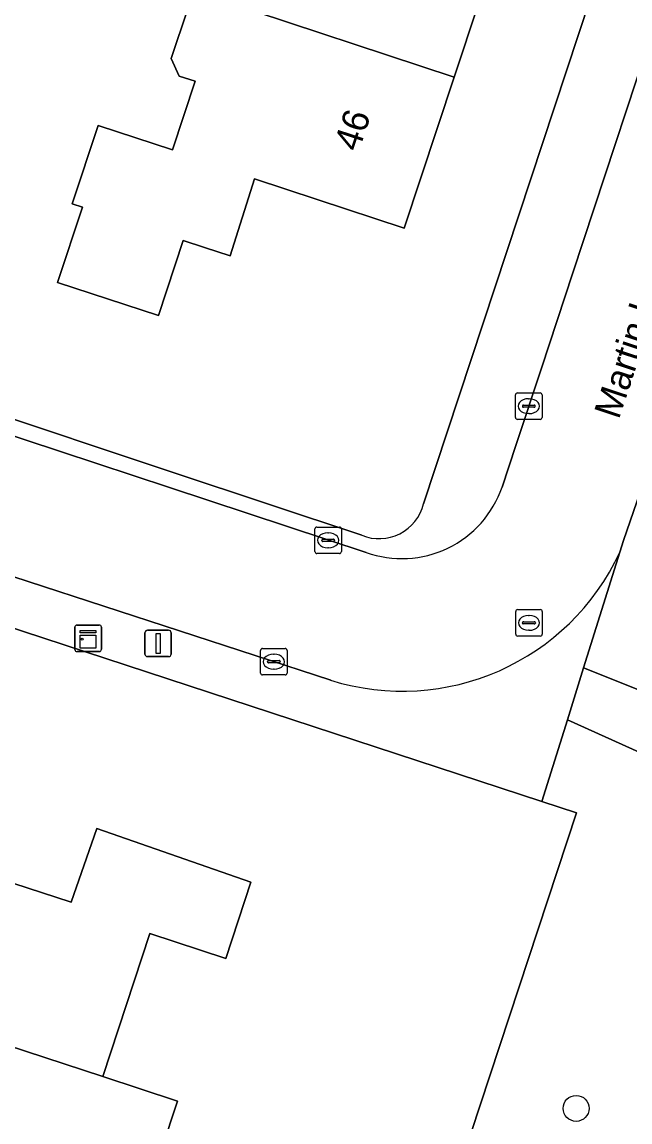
# Model space of a CAD drawing. Extents: x 157793 to 159380, y 380877 to 382313.
# Drawn here: x 159081.36 to 159104.27, y 381848.67 to 381890.16 of the extents above; entities that cross this region are included whole.
import ezdxf

# ---------------------------------------------------------------- set-up
doc = ezdxf.new("R2010")
doc.units = 0
for name, color, linetype in [('IMGEO_Boom', 7, 'Continuous'), ('IMGEO_Erf', 7, 'Continuous'), ('IMGEO_Groenvoorziening', 7, 'Continuous'), ('IMGEO_Kast', 7, 'Continuous'), ('IMGEO_Kolk', 7, 'Continuous'), ('IMGEO_Lichtmast', 7, 'Continuous'), ('IMGEO_Openbare_ruimte_label', 7, 'Continuous'), ('IMGEO_Pand', 7, 'Continuous'), ('IMGEO_Pand_nummerreeks', 7, 'Continuous'), ('IMGEO_Rijbaan_lokaal_open', 7, 'Continuous'), ('IMGEO_Rioolput', 7, 'Continuous'), ('IMGEO_Voetpad_halfverhard', 7, 'Continuous'), ('IMGEO_Voetpad_open', 7, 'Continuous')]:
    doc.layers.add(name, color=color, linetype=linetype)

msp = doc.modelspace()

# ---------------------------------------------------------------- linework, layer by layer
at = {"layer": 'IMGEO_Boom'}
msp.add_circle((159102.24, 381849.18), 0.489, dxfattribs=at)
at = {"layer": 'IMGEO_Erf'}
for points in [[(159096.489, 381871.982), (159122.543, 381950.964)], [(159099.511, 381893.734), (159097.64, 381888.075), (159095.76, 381882.388), (159092.484, 381883.466), (159090.128, 381884.241), (159089.201, 381881.341), (159088.242, 381881.656), (159087.435, 381881.922), (159086.502, 381879.084), (159082.702, 381880.332), (159083.635, 381883.172), (159083.255, 381883.296), (159084.231, 381886.257), (159087.027, 381885.335), (159087.881, 381887.923), (159087.281, 381888.121), (159086.987, 381888.781), (159087.607, 381890.66)], [(159079.402, 381875.72), (159087.1, 381873.15), (159094.163, 381870.797)], [(159085.348, 381808.976), (159083.016, 381809.738), (159084.36, 381813.853), (159086.702, 381813.089), (159102.25, 381860.329), (159100.945, 381860.757), (159078.224, 381868.217)], [(159081.011, 381857.673), (159083.213, 381856.965), (159084.178, 381859.74), (159089.987, 381857.71), (159089.043, 381854.838), (159086.177, 381855.78), (159084.402, 381850.378), (159087.215, 381849.454), (159085.417, 381843.983), (159085.297, 381843.617), (159087.324, 381842.95), (159086.592, 381840.722), (159084.563, 381841.384), (159084.51, 381841.223), (159082.756, 381835.886), (159079.919, 381836.819)]]:
    msp.add_lwpolyline(points, dxfattribs=at)
msp.add_arc((159094.813, 381872.396), 1.726, 247.8681, 346.1258, dxfattribs=at)
at = {"layer": 'IMGEO_Groenvoorziening'}
for points in [[(159130.125, 381941.978), (159107.574, 381873.671), (159104.656, 381872.421), (159104.024, 381870.602), (159103.885, 381870.159), (159102.523, 381865.804), (159110.164, 381862.744), (159110.598, 381862.732), (159111.229, 381862.884), (159111.783, 381863.223), (159112.094, 381863.554), (159112.675, 381866.149), (159113.525, 381868.669), (159114.668, 381871.154), (159116.391, 381874.196), (159122.468, 381883.397), (159127.06, 381889.882), (159128.602, 381892.276), (159129.886, 381894.817), (159130.795, 381897.167), (159134.101, 381907.119), (159135.105, 381910.814), (159135.907, 381914.558)], [(159112.829, 381848.642), (159113.045, 381849.399), (159113.067, 381850.187), (159112.496, 381852.062), (159112.145, 381853.9), (159111.989, 381855.765), (159111.008, 381857.806), (159110.656, 381858.625), (159110.018, 381859.574), (159109.197, 381860.37), (159108.228, 381860.977), (159101.91, 381863.842), (159100.945, 381860.757), (159102.25, 381860.329), (159086.702, 381813.089), (159087.55, 381812.812), (159086.206, 381808.696), (159085.348, 381808.976), (159072.274, 381769.253)]]:
    msp.add_lwpolyline(points, dxfattribs=at)
at = {"layer": 'IMGEO_Kast'}
for p, q in [((159083.352, 381866.488), (159083.352, 381867.329)), ((159083.352, 381867.329), (159083.352, 381866.488)), ((159083.427, 381867.413), (159084.268, 381867.413)), ((159084.268, 381867.413), (159083.427, 381867.413)), ((159084.352, 381867.338), (159084.352, 381866.497)), ((159084.352, 381866.497), (159084.352, 381867.338)), ((159084.277, 381866.413), (159083.436, 381866.413)), ((159083.436, 381866.413), (159084.277, 381866.413))]:
    msp.add_line(p, q, dxfattribs=at)
for points in [[(159083.547, 381867.203), (159084.147, 381867.203), (159084.147, 381867.118), (159083.547, 381867.118), (159083.547, 381867.203)], [(159083.547, 381867.028), (159084.147, 381867.028), (159084.147, 381866.539), (159083.547, 381866.539), (159083.547, 381867.028)]]:
    msp.add_lwpolyline(points, dxfattribs=at)
msp.add_circle((159083.631, 381866.877), 0.0377, dxfattribs=at)
for centre, start, end in [((159083.43, 381867.335), 92.4484, 184.2845), ((159083.43, 381867.335), 92.4484, 184.2845), ((159084.274, 381867.335), 2.4484, 94.2845), ((159084.274, 381867.335), 2.4484, 94.2845), ((159084.274, 381866.491), 272.4484, 4.2845), ((159084.274, 381866.491), 272.4484, 4.2845), ((159083.43, 381866.491), 182.4484, 274.2845), ((159083.43, 381866.491), 182.4484, 274.2845)]:
    msp.add_arc(centre, 0.0779, start, end, dxfattribs=at)
at = {"layer": 'IMGEO_Kolk'}
for p, q in [((159099.956, 381875.243), (159099.956, 381876.095)), ((159100.031, 381876.169), (159100.883, 381876.169)), ((159100.957, 381876.095), (159100.957, 381875.243)), ((159100.215, 381875.663), (159100.215, 381875.675)), ((159100.653, 381875.626), (159100.255, 381875.626)), ((159100.258, 381875.712), (159100.656, 381875.712)), ((159100.444, 381875.949), (159100.469, 381875.949)), ((159100.699, 381875.675), (159100.699, 381875.663)), ((159100.467, 381875.389), (159100.442, 381875.389)), ((159100.883, 381875.169), (159100.031, 381875.169)), ((159092.471, 381871.11), (159093.323, 381871.11)), ((159092.396, 381870.184), (159092.396, 381871.036)), ((159092.698, 381870.653), (159093.096, 381870.653)), ((159092.884, 381870.89), (159092.909, 381870.89)), ((159093.397, 381871.036), (159093.397, 381870.184)), ((159092.655, 381870.604), (159092.655, 381870.616)), ((159093.093, 381870.567), (159092.695, 381870.567)), ((159092.907, 381870.33), (159092.882, 381870.33)), ((159093.139, 381870.616), (159093.139, 381870.604)), ((159093.323, 381870.11), (159092.471, 381870.11)), ((159090.426, 381866.529), (159091.278, 381866.529)), ((159090.351, 381865.603), (159090.351, 381866.455)), ((159090.839, 381866.309), (159090.864, 381866.309)), ((159091.352, 381866.455), (159091.352, 381865.603)), ((159090.61, 381866.023), (159090.61, 381866.035)), ((159091.048, 381865.986), (159090.65, 381865.986)), ((159090.653, 381866.072), (159091.051, 381866.072)), ((159090.862, 381865.749), (159090.837, 381865.749)), ((159091.094, 381866.035), (159091.094, 381866.023)), ((159091.278, 381865.529), (159090.426, 381865.529))]:
    msp.add_line(p, q, dxfattribs=at)
for points in [[(159099.956, 381875.243), (159099.956, 381876.095)], [(159100.031, 381876.169), (159100.883, 381876.169)], [(159100.957, 381876.095), (159100.957, 381875.243)], [(159100.883, 381875.169), (159100.031, 381875.169)], [(159092.471, 381871.11), (159093.323, 381871.11)], [(159092.396, 381870.184), (159092.396, 381871.036)], [(159093.397, 381871.036), (159093.397, 381870.184)], [(159093.323, 381870.11), (159092.471, 381870.11)], [(159090.426, 381866.529), (159091.278, 381866.529)], [(159090.351, 381865.603), (159090.351, 381866.455)], [(159091.352, 381866.455), (159091.352, 381865.603)], [(159091.278, 381865.529), (159090.426, 381865.529)]]:
    msp.add_lwpolyline(points, dxfattribs=at)
for centre, radius, start, end in [((159100.033, 381876.093), 0.0765, 91.552, 178.448), ((159100.033, 381876.093), 0.0765, 91.552, 178.448), ((159100.881, 381876.093), 0.0765, 1.552, 88.448), ((159100.881, 381876.093), 0.0765, 1.552, 88.448), ((159100.255, 381875.672), 0.0403, 85.8775, 175.7526), ((159100.252, 381875.662), 0.0366, 178.938, 274.7102), ((159100.656, 381875.669), 0.043, 264.8664, 352.4533), ((159100.66, 381875.674), 0.0386, 1.7309, 96.639), ((159100.033, 381875.245), 0.0765, 181.552, 268.448), ((159100.033, 381875.245), 0.0765, 181.552, 268.448), ((159100.881, 381875.245), 0.0765, 271.552, 358.448), ((159100.881, 381875.245), 0.0765, 271.552, 358.448), ((159092.473, 381871.034), 0.0765, 91.552, 178.448), ((159092.473, 381871.034), 0.0765, 91.552, 178.448), ((159093.321, 381871.034), 0.0765, 1.552, 88.448), ((159093.321, 381871.034), 0.0765, 1.552, 88.448), ((159092.695, 381870.613), 0.0403, 85.8775, 175.7526), ((159093.1, 381870.615), 0.0386, 1.7309, 96.639), ((159092.692, 381870.603), 0.0366, 178.938, 274.7102), ((159093.096, 381870.61), 0.043, 264.8664, 352.4533), ((159092.473, 381870.186), 0.0765, 181.552, 268.448), ((159092.473, 381870.186), 0.0765, 181.552, 268.448), ((159093.321, 381870.186), 0.0765, 271.552, 358.448), ((159093.321, 381870.186), 0.0765, 271.552, 358.448), ((159090.428, 381866.453), 0.0765, 91.552, 178.448), ((159090.428, 381866.453), 0.0765, 91.552, 178.448), ((159091.276, 381866.453), 0.0765, 1.552, 88.448), ((159091.276, 381866.453), 0.0765, 1.552, 88.448), ((159090.65, 381866.032), 0.0403, 85.8775, 175.7526), ((159090.647, 381866.022), 0.0366, 178.938, 274.7102), ((159091.051, 381866.029), 0.043, 264.8664, 352.4533), ((159091.055, 381866.034), 0.0386, 1.7309, 96.639), ((159090.428, 381865.605), 0.0765, 181.552, 268.448), ((159090.428, 381865.605), 0.0765, 181.552, 268.448), ((159091.276, 381865.605), 0.0765, 271.552, 358.448), ((159091.276, 381865.605), 0.0765, 271.552, 358.448)]:
    msp.add_arc(centre, radius, start, end, dxfattribs=at)
for centre, major_axis, ratio, start_param, end_param in [((159100.443, 381875.669), (-0.387, 0.002), 0.722429, 4.712389, 7.853982), ((159100.468, 381875.669), (-0.39, 0.002), 0.717154, 1.570796, 4.712389), ((159092.883, 381870.61), (-0.387, 0.002), 0.722429, 4.712389, 7.853982), ((159092.908, 381870.61), (-0.39, 0.002), 0.717154, 1.570796, 4.712389), ((159090.838, 381866.029), (-0.387, 0.002), 0.722429, 4.712389, 7.853982), ((159090.863, 381866.029), (-0.39, 0.002), 0.717154, 1.570796, 4.712389)]:
    msp.add_ellipse(centre, major_axis=major_axis, ratio=ratio, start_param=start_param, end_param=end_param, dxfattribs=at)
at = {"layer": 'IMGEO_Lichtmast'}
for p, q in [((159085.992, 381866.32), (159085.992, 381867.12)), ((159085.992, 381867.12), (159085.992, 381866.32)), ((159086.092, 381867.22), (159086.882, 381867.22)), ((159086.882, 381867.22), (159086.092, 381867.22)), ((159086.982, 381867.12), (159086.982, 381866.32)), ((159086.982, 381866.32), (159086.982, 381867.12)), ((159086.882, 381866.22), (159086.092, 381866.22)), ((159086.092, 381866.22), (159086.882, 381866.22))]:
    msp.add_line(p, q, dxfattribs=at)
msp.add_lwpolyline([(159086.412, 381867.095), (159086.562, 381867.095), (159086.562, 381866.345), (159086.412, 381866.345), (159086.412, 381867.095)], dxfattribs=at)
for centre, start, end in [((159086.092, 381867.12), 90, 180), ((159086.092, 381867.12), 90, 180), ((159086.882, 381867.12), 0, 90), ((159086.882, 381867.12), 360, 90), ((159086.092, 381866.32), 180, 270), ((159086.092, 381866.32), 180, 270), ((159086.882, 381866.32), 270, 0), ((159086.882, 381866.32), 270, 0)]:
    msp.add_arc(centre, 0.1, start, end, dxfattribs=at)
at = {"layer": 'IMGEO_Pand'}
for points in [[(159093.858, 381895.599), (159094.81, 381898.483), (159088.843, 381900.446), (159087.859, 381897.465), (159086.028, 381891.918), (159088.431, 381891.125), (159088.888, 381890.974), (159097.64, 381888.075), (159099.511, 381893.734)], [(159097.64, 381888.075), (159088.888, 381890.974), (159088.431, 381891.125), (159087.607, 381890.66), (159086.987, 381888.781), (159087.281, 381888.121), (159087.881, 381887.923), (159087.027, 381885.335), (159084.231, 381886.257), (159083.255, 381883.296), (159083.635, 381883.172), (159082.702, 381880.332), (159086.502, 381879.084), (159087.435, 381881.922), (159088.242, 381881.656), (159089.201, 381881.341), (159090.128, 381884.241), (159092.484, 381883.466), (159095.76, 381882.388)], [(159075.695, 381853.235), (159084.402, 381850.378), (159086.177, 381855.78), (159089.043, 381854.838), (159089.987, 381857.71), (159084.178, 381859.74), (159083.213, 381856.965), (159081.011, 381857.673), (159077.526, 381858.793)], [(159087.215, 381849.454), (159084.402, 381850.378), (159075.695, 381853.235), (159073.845, 381847.617), (159075.726, 381846.999), (159079.493, 381845.76), (159078.632, 381843.14), (159084.51, 381841.223), (159084.563, 381841.384), (159085.297, 381843.617), (159085.417, 381843.983)]]:
    msp.add_lwpolyline(points, close=True, dxfattribs=at)
at = {"layer": 'IMGEO_Rijbaan_lokaal_open'}
for points in [[(159103.885, 381870.159), (159104.024, 381870.602), (159104.656, 381872.421), (159123.848, 381930.958), (159127.576, 381941.918), (159129.368, 381947.338), (159129.535, 381947.843), (159130.044, 381949.535), (159130.308, 381950.379), (159130.45, 381951.141), (159130.463, 381952.003), (159130.428, 381952.692)], [(159125.179, 381950.718), (159123.757, 381946.37), (159122.535, 381942.662), (159118.931, 381931.726), (159117.028, 381925.949), (159113.282, 381914.584), (159111.378, 381908.806), (159107.636, 381897.45), (159105.727, 381891.656), (159102.119, 381880.704), (159100.932, 381877.102), (159099.972, 381874.182), (159099.45, 381872.617)], [(159094.327, 381870.155), (159086.918, 381872.604), (159075.959, 381876.228)], [(159078.729, 381869.988), (159092.992, 381865.331)]]:
    msp.add_lwpolyline(points, dxfattribs=at)
for centre, radius, start, end in [((159095.677, 381873.907), 3.988, 250.2131, 341.1227), ((159095.693, 381873.939), 9.022, 252.5778, 335.23)]:
    msp.add_arc(centre, radius, start, end, dxfattribs=at)
at = {"layer": 'IMGEO_Rioolput'}
for p, q in [((159099.964, 381867.069), (159099.964, 381867.921)), ((159100.039, 381867.995), (159100.891, 381867.995)), ((159100.452, 381867.775), (159100.477, 381867.775)), ((159100.965, 381867.921), (159100.965, 381867.069)), ((159100.223, 381867.489), (159100.223, 381867.501)), ((159100.661, 381867.452), (159100.263, 381867.452)), ((159100.266, 381867.538), (159100.664, 381867.538)), ((159100.707, 381867.501), (159100.707, 381867.489)), ((159100.891, 381866.995), (159100.039, 381866.995)), ((159100.475, 381867.215), (159100.45, 381867.215))]:
    msp.add_line(p, q, dxfattribs=at)
for points in [[(159099.964, 381867.069), (159099.964, 381867.921)], [(159100.039, 381867.995), (159100.891, 381867.995)], [(159100.965, 381867.921), (159100.965, 381867.069)], [(159100.891, 381866.995), (159100.039, 381866.995)]]:
    msp.add_lwpolyline(points, dxfattribs=at)
for centre, radius, start, end in [((159100.041, 381867.919), 0.0765, 91.552, 178.448), ((159100.041, 381867.919), 0.0765, 91.552, 178.448), ((159100.889, 381867.919), 0.0765, 1.552, 88.448), ((159100.889, 381867.919), 0.0765, 1.552, 88.448), ((159100.263, 381867.498), 0.0403, 85.8775, 175.7526), ((159100.26, 381867.488), 0.0366, 178.938, 274.7102), ((159100.664, 381867.495), 0.043, 264.8664, 352.4533), ((159100.668, 381867.5), 0.0386, 1.7309, 96.639), ((159100.041, 381867.071), 0.0765, 181.552, 268.448), ((159100.041, 381867.071), 0.0765, 181.552, 268.448), ((159100.889, 381867.071), 0.0765, 271.552, 358.448), ((159100.889, 381867.071), 0.0765, 271.552, 358.448)]:
    msp.add_arc(centre, radius, start, end, dxfattribs=at)
for centre, major_axis, ratio, start_param, end_param in [((159100.451, 381867.495), (-0.387, 0.002), 0.722429, 4.712389, 7.853982), ((159100.476, 381867.495), (-0.39, 0.002), 0.717154, 1.570796, 4.712389)]:
    msp.add_ellipse(centre, major_axis=major_axis, ratio=ratio, start_param=start_param, end_param=end_param, dxfattribs=at)
at = {"layer": 'IMGEO_Voetpad_halfverhard'}
msp.add_lwpolyline([(159110.164, 381862.744), (159102.523, 381865.804), (159101.91, 381863.842), (159108.228, 381860.977)], dxfattribs=at)
at = {"layer": 'IMGEO_Voetpad_open'}
for points in [[(159122.543, 381950.964), (159096.489, 381871.982)], [(159099.45, 381872.617), (159099.972, 381874.182), (159100.932, 381877.102), (159102.119, 381880.704), (159105.727, 381891.656)], [(159075.959, 381876.228), (159086.918, 381872.604), (159094.327, 381870.155)], [(159094.163, 381870.797), (159087.1, 381873.15), (159079.402, 381875.72)], [(159092.992, 381865.331), (159078.729, 381869.988)], [(159102.523, 381865.804), (159103.885, 381870.159)], [(159078.224, 381868.217), (159100.945, 381860.757), (159101.91, 381863.842), (159102.523, 381865.804)]]:
    msp.add_lwpolyline(points, dxfattribs=at)
for centre, radius, start, end in [((159095.677, 381873.907), 3.988, 250.2131, 341.1227), ((159094.813, 381872.396), 1.726, 247.8681, 346.1258), ((159095.693, 381873.939), 9.022, 252.5778, 335.23)]:
    msp.add_arc(centre, radius, start, end, dxfattribs=at)

# ---------------------------------------------------------------- texts
at = {"layer": 'IMGEO_Openbare_ruimte_label'}
msp.add_text('Martin Luther Kingstraat', height=1, rotation=71.7643, dxfattribs=at).set_placement((159103.85, 381875.139))
at = {"layer": 'IMGEO_Pand_nummerreeks'}
msp.add_text('46', height=1, rotation=71.7057, dxfattribs=at).set_placement((159094.046, 381885.231))

doc.saveas('drawing.dxf')
